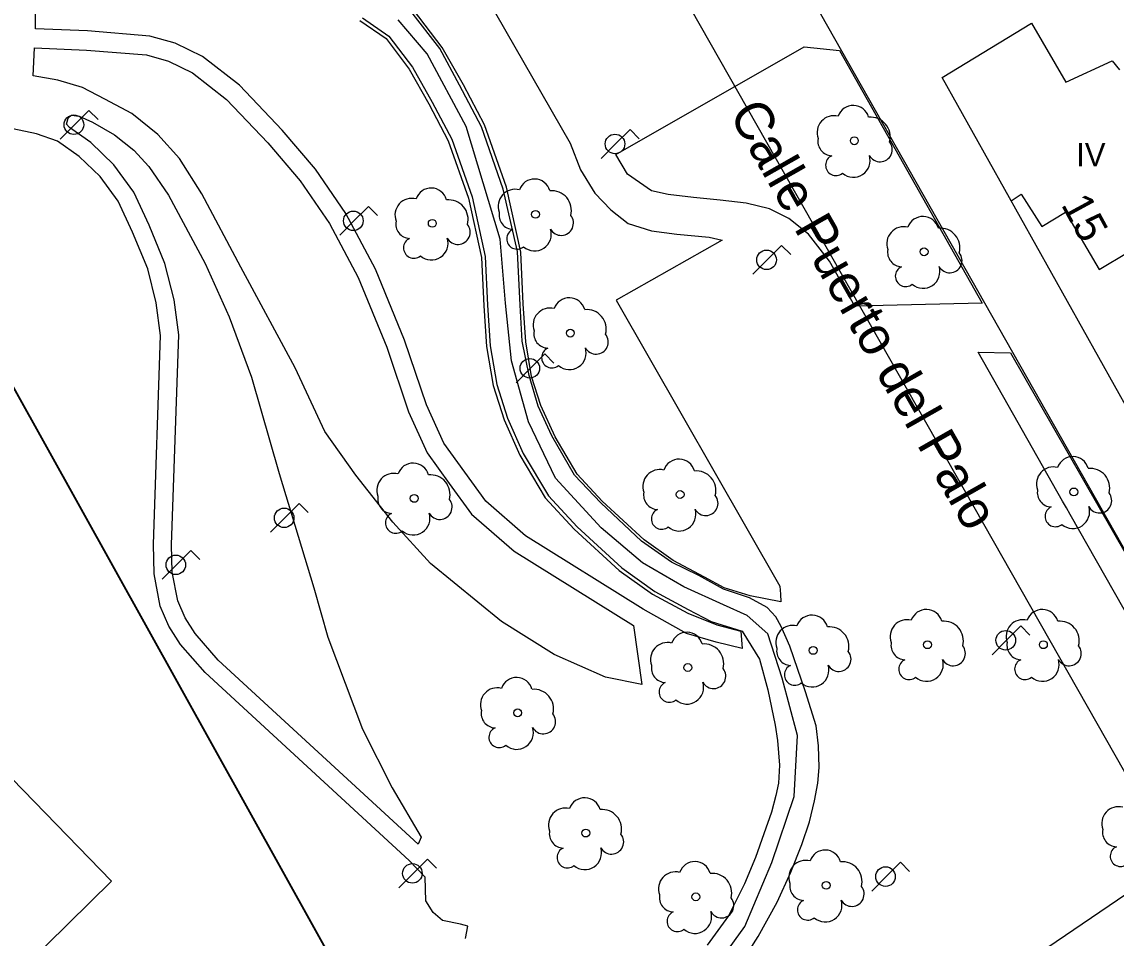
# Model space of a CAD drawing. Extents: x 282771 to 285132, y 4823109 to 4825496.
# Drawn here: x 283566 to 283637.2, y 4823419 to 4823478.6 of the extents above; entities that cross this region are included whole.
import ezdxf

# ---------------------------------------------------------------- set-up
doc = ezdxf.new("R2010")
doc.units = 0
for name, color, linetype in [('ARBOL', 7, 'Continuous'), ('CALLE-EJE', 7, 'Continuous'), ('CALLE-TEXTO', 7, 'Continuous'), ('CARRIL-BICI-AREA', 7, 'Continuous'), ('CARRIL-BICI-EJE', 7, 'Continuous'), ('COLEGIO-AREA', 7, 'Continuous'), ('EDIFICIO', 7, 'Continuous'), ('FAROLA', 7, 'Continuous'), ('MEDIANERA', 7, 'Continuous'), ('NUM-PORTAL', 7, 'Continuous'), ('PARQUE-JARDIN-AREA', 7, 'Continuous'), ('TXT-ALTURA-EDIFICIO', 7, 'Continuous'), ('ZONA-VERDE', 7, 'Continuous')]:
    doc.layers.add(name, color=color, linetype=linetype)

msp = doc.modelspace()

# ---------------------------------------------------------------- linework, layer by layer
at = {"layer": 'ARBOL'}
for centre in [(283620.146, 4823470.887), (283592.687, 4823465.513), (283599.405, 4823466.101), (283624.681, 4823463.666), (283601.672, 4823458.375), (283608.81, 4823447.879), (283634.422, 4823448.047), (283591.512, 4823447.627), (283617.464, 4823437.74), (283624.903, 4823438.11), (283632.443, 4823438.11), (283609.314, 4823436.626), (283598.244, 4823433.68), (283602.674, 4823425.86), (283618.314, 4823422.46), (283609.834, 4823421.71)]:
    msp.add_circle(centre, 0.255, dxfattribs=at)
for centre, radius, start, end in [((283620.076, 4823472.147), 1.038, 15.64225, 161.38431), ((283618.816, 4823471.417), 1.097, 75.43176, 200.55605), ((283621.206, 4823471.147), 1.272, 345.0327, 95.79922), ((283618.706, 4823470.847), 0.935, 168.59894, 268.13232), ((283621.816, 4823470.317), 0.797, 208.96243, 38.99099), ((283618.946, 4823469.297), 0.672, 113.73669, 309.47246), ((283620.086, 4823469.597), 1.086, 228.95444, 17.92792), ((283599.335, 4823467.361), 1.038, 15.64225, 161.38431), ((283592.617, 4823466.773), 1.038, 15.64225, 161.38431), ((283598.075, 4823466.631), 1.097, 75.43176, 200.55605), ((283600.465, 4823466.361), 1.272, 345.0327, 95.79922), ((283591.357, 4823466.043), 1.097, 75.43176, 200.55605), ((283593.747, 4823465.773), 1.272, 345.0327, 95.79922), ((283597.965, 4823466.061), 0.935, 168.59894, 268.13232), ((283601.075, 4823465.531), 0.797, 208.96243, 38.99099), ((283624.611, 4823464.926), 1.038, 15.64225, 161.38431), ((283591.247, 4823465.473), 0.935, 168.59894, 268.13232), ((283594.357, 4823464.943), 0.797, 208.96243, 38.99099), ((283598.205, 4823464.511), 0.672, 113.73669, 309.47246), ((283599.345, 4823464.811), 1.086, 228.95444, 17.92792), ((283623.351, 4823464.196), 1.097, 75.43176, 200.55605), ((283625.741, 4823463.926), 1.272, 345.0327, 95.79922), ((283591.487, 4823463.923), 0.672, 113.73669, 309.47246), ((283592.627, 4823464.223), 1.086, 228.95444, 17.92792), ((283623.241, 4823463.626), 0.935, 168.59894, 268.13232), ((283626.351, 4823463.096), 0.797, 208.96243, 38.99099), ((283623.481, 4823462.076), 0.672, 113.73669, 309.47246), ((283624.621, 4823462.376), 1.086, 228.95444, 17.92792), ((283601.602, 4823459.635), 1.038, 15.64225, 161.38431), ((283600.342, 4823458.905), 1.097, 75.43176, 200.55605), ((283602.732, 4823458.635), 1.272, 345.0327, 95.79922), ((283600.232, 4823458.335), 0.935, 168.59894, 268.13232), ((283603.342, 4823457.805), 0.797, 208.96243, 38.99099), ((283600.472, 4823456.785), 0.672, 113.73669, 309.47246), ((283601.612, 4823457.085), 1.086, 228.95444, 17.92792), ((283608.74, 4823449.139), 1.038, 15.64225, 161.38431), ((283634.352, 4823449.307), 1.038, 15.64225, 161.38431), ((283591.442, 4823448.887), 1.038, 15.64225, 161.38431), ((283607.48, 4823448.409), 1.097, 75.43176, 200.55605), ((283609.87, 4823448.139), 1.272, 345.0327, 95.79922), ((283633.092, 4823448.577), 1.097, 75.43176, 200.55605), ((283635.482, 4823448.307), 1.272, 345.0327, 95.79922), ((283590.182, 4823448.157), 1.097, 75.43176, 200.55605), ((283592.572, 4823447.887), 1.272, 345.0327, 95.79922), ((283607.37, 4823447.839), 0.935, 168.59894, 268.13232), ((283632.982, 4823448.007), 0.935, 168.59894, 268.13232), ((283636.092, 4823447.477), 0.797, 208.96243, 38.99099), ((283590.072, 4823447.587), 0.935, 168.59894, 268.13232), ((283593.182, 4823447.057), 0.797, 208.96243, 38.99099), ((283610.48, 4823447.309), 0.797, 208.96243, 38.99099), ((283590.312, 4823446.037), 0.672, 113.73669, 309.47246), ((283591.452, 4823446.337), 1.086, 228.95444, 17.92792), ((283607.61, 4823446.289), 0.672, 113.73669, 309.47246), ((283608.75, 4823446.589), 1.086, 228.95444, 17.92792), ((283633.222, 4823446.457), 0.672, 113.73669, 309.47246), ((283634.362, 4823446.757), 1.086, 228.95444, 17.92792), ((283624.833, 4823439.37), 1.038, 15.64228, 161.38435), ((283632.373, 4823439.37), 1.038, 15.64228, 161.38435), ((283617.394, 4823439), 1.038, 15.64228, 161.38435), ((283623.573, 4823438.64), 1.097, 75.4318, 200.55608), ((283625.963, 4823438.37), 1.272, 345.03273, 95.79925), ((283631.113, 4823438.64), 1.097, 75.4318, 200.55608), ((283633.503, 4823438.37), 1.272, 345.03273, 95.79925), ((283609.244, 4823437.886), 1.038, 15.64225, 161.38431), ((283616.134, 4823438.27), 1.097, 75.4318, 200.55608), ((283618.523, 4823438), 1.272, 345.03273, 95.79925), ((283607.984, 4823437.156), 1.097, 75.43176, 200.55605), ((283610.374, 4823436.886), 1.272, 345.0327, 95.79922), ((283623.463, 4823438.07), 0.935, 168.59898, 268.13236), ((283626.573, 4823437.54), 0.797, 208.96246, 38.99103), ((283631.003, 4823438.07), 0.935, 168.59898, 268.13236), ((283634.113, 4823437.54), 0.797, 208.96246, 38.99103), ((283616.024, 4823437.7), 0.935, 168.59898, 268.13236), ((283619.133, 4823437.17), 0.797, 208.96246, 38.99103), ((283607.874, 4823436.586), 0.935, 168.59894, 268.13232), ((283610.984, 4823436.056), 0.797, 208.96243, 38.99099), ((283616.264, 4823436.15), 0.672, 113.73672, 309.4725), ((283617.404, 4823436.45), 1.086, 228.95447, 17.92796), ((283623.703, 4823436.52), 0.672, 113.73672, 309.4725), ((283624.843, 4823436.82), 1.086, 228.95447, 17.92796), ((283631.243, 4823436.52), 0.672, 113.73672, 309.4725), ((283632.383, 4823436.82), 1.086, 228.95447, 17.92796), ((283598.174, 4823434.94), 1.038, 15.64228, 161.38435), ((283596.914, 4823434.21), 1.097, 75.4318, 200.55608), ((283599.304, 4823433.94), 1.272, 345.03273, 95.79925), ((283608.114, 4823435.036), 0.672, 113.73669, 309.47246), ((283609.254, 4823435.336), 1.086, 228.95444, 17.92792), ((283596.804, 4823433.64), 0.935, 168.59898, 268.13236), ((283599.914, 4823433.11), 0.797, 208.96246, 38.99103), ((283597.044, 4823432.09), 0.672, 113.73672, 309.4725), ((283598.184, 4823432.39), 1.086, 228.95447, 17.92796), ((283602.604, 4823427.12), 1.038, 15.64228, 161.38435), ((283601.344, 4823426.39), 1.097, 75.4318, 200.55608), ((283603.734, 4823426.12), 1.272, 345.03273, 95.79925), ((283637.333, 4823426.48), 1.097, 75.4318, 200.55608), ((283601.234, 4823425.82), 0.935, 168.59898, 268.13236), ((283637.223, 4823425.91), 0.935, 168.59898, 268.13236), ((283604.344, 4823425.29), 0.797, 208.96246, 38.99103), ((283601.474, 4823424.27), 0.672, 113.73672, 309.4725), ((283602.614, 4823424.57), 1.086, 228.95447, 17.92796), ((283618.244, 4823423.72), 1.038, 15.64228, 161.38435), ((283637.463, 4823424.36), 0.672, 113.73672, 309.4725), ((283609.764, 4823422.97), 1.038, 15.64228, 161.38435), ((283616.984, 4823422.99), 1.097, 75.4318, 200.55608), ((283619.373, 4823422.72), 1.272, 345.03273, 95.79925), ((283608.504, 4823422.24), 1.097, 75.4318, 200.55608), ((283610.894, 4823421.97), 1.272, 345.03273, 95.79925), ((283616.874, 4823422.42), 0.935, 168.59898, 268.13236), ((283619.983, 4823421.89), 0.797, 208.96246, 38.99103), ((283608.394, 4823421.67), 0.935, 168.59898, 268.13236), ((283611.504, 4823421.14), 0.797, 208.96246, 38.99103), ((283617.114, 4823420.87), 0.672, 113.73672, 309.4725), ((283618.254, 4823421.17), 1.086, 228.95447, 17.92796), ((283608.634, 4823420.12), 0.672, 113.73672, 309.4725), ((283609.774, 4823420.42), 1.086, 228.95447, 17.92796)]:
    msp.add_arc(centre, radius, start, end, dxfattribs=at)
at = {"layer": 'CALLE-EJE'}
msp.add_lwpolyline([(283648.803, 4823410.38), (283590.524, 4823512.859)], dxfattribs=at)
at = {"layer": 'CARRIL-BICI-AREA'}
for points in [[(283612.352, 4823416.708), (283613.888, 4823419.127), (283615.113, 4823421.369), (283616.005, 4823423.309), (283616.732, 4823425.115), (283617.23, 4823426.586), (283617.562, 4823427.966), (283617.77, 4823429.111), (283617.853, 4823430.129), (283617.811, 4823431.539), (283617.655, 4823432.827), (283616.97, 4823435.052), (283615.941, 4823438.015), (283615.382, 4823439.302), (283615.047, 4823439.917), (283614.479, 4823440.534), (283613.326, 4823441.159), (283611.639, 4823441.727), (283610.032, 4823442.618), (283608.247, 4823443.472), (283606.299, 4823444.835), (283603.654, 4823447.342), (283601.933, 4823449.144), (283600.464, 4823451.698), (283599.58, 4823453.615), (283598.996, 4823455.62), (283598.533, 4823457.851), (283598.403, 4823460.204), (283598.233, 4823463.679), (283597.308, 4823467.735), (283595.88, 4823471.8), (283594.468, 4823474.502), (283593.169, 4823476.896), (283591.287, 4823479.314)], [(283588.145, 4823478.877), (283589.866, 4823477.681), (283591.396, 4823475.672), (283592.674, 4823473.399), (283593.951, 4823470.984), (283595.277, 4823467.241), (283596.131, 4823463.353), (283596.273, 4823460.184), (283596.46, 4823457.556), (283596.881, 4823455.031), (283597.58, 4823452.838), (283598.609, 4823450.545), (283600.243, 4823447.789), (283602.11, 4823445.781), (283605.016, 4823443.107), (283607.164, 4823441.565), (283609.338, 4823440.411), (283610.821, 4823439.621), (283612.852, 4823439), (283613.969, 4823437.172), (283614.522, 4823435.171), (283614.991, 4823432.872), (283615.144, 4823431.887), (283615.275, 4823430.272), (283615.205, 4823429.11), (283615.031, 4823428.313), (283614.751, 4823427.222), (283614.261, 4823425.813), (283613.722, 4823424.28), (283612.998, 4823422.549), (283611.949, 4823420.479), (283610.569, 4823418.563)]]:
    msp.add_lwpolyline(points, dxfattribs=at)
at = {"layer": 'CARRIL-BICI-EJE'}
msp.add_lwpolyline([(283610.612, 4823416.443), (283613.017, 4823419.788), (283614.771, 4823423.949), (283616.238, 4823428.232), (283616.437, 4823432.214), (283615.459, 4823435.925), (283614.521, 4823438.822), (283613.175, 4823440.004), (283611.626, 4823440.698), (283609.058, 4823441.881), (283606.367, 4823443.431), (283603.676, 4823445.715), (283600.7, 4823448.937), (283598.946, 4823452.608), (283597.851, 4823456.57), (283597.455, 4823460.322), (283597.106, 4823464.495), (283594.894, 4823471.81), (283592.354, 4823476.542), (283590.467, 4823478.749)], dxfattribs=at)
at = {"layer": 'COLEGIO-AREA'}
msp.add_lwpolyline([(283535.771, 4823430.103), (283536.418, 4823428.986), (283541.1, 4823431.662), (283560.554, 4823411.66), (283571.824, 4823422.74), (283554.564, 4823440.48), (283557.124, 4823441.94), (283552.324, 4823450.6), (283530.966, 4823438.392), (283534.514, 4823432.27)], dxfattribs=at)
at = {"layer": 'EDIFICIO'}
for points in [[(283644.203, 4823442.23), (283625.853, 4823474.99), (283631.673, 4823478.53), (283633.903, 4823474.7), (283636.913, 4823476.08), (283637.383, 4823475.49)], [(283541.1, 4823431.662), (283536.418, 4823428.986), (283530.966, 4823438.392), (283552.324, 4823450.6), (283557.124, 4823441.94), (283554.564, 4823440.48), (283571.824, 4823422.74), (283560.554, 4823411.66), (283541.1, 4823431.662)]]:
    msp.add_lwpolyline(points, dxfattribs=at)
at = {"layer": 'FAROLA'}
for p, q in [((283570.354, 4823472.86), (283569.414, 4823471.93)), ((283570.944, 4823472.27), (283570.354, 4823472.86)), ((283569.414, 4823471.93), (283568.484, 4823470.99)), ((283605.554, 4823471.61), (283604.614, 4823470.68)), ((283606.144, 4823471.02), (283605.554, 4823471.61)), ((283604.614, 4823470.68), (283603.684, 4823469.74)), ((283588.534, 4823466.61), (283587.594, 4823465.68)), ((283589.124, 4823466.02), (283588.534, 4823466.61)), ((283587.594, 4823465.68), (283586.664, 4823464.74)), ((283615.414, 4823464.07), (283614.474, 4823463.14)), ((283616.004, 4823463.48), (283615.414, 4823464.07)), ((283614.474, 4823463.14), (283613.544, 4823462.2)), ((283600.014, 4823457.02), (283599.074, 4823456.09)), ((283600.604, 4823456.43), (283600.014, 4823457.02)), ((283599.074, 4823456.09), (283598.144, 4823455.15)), ((283584.034, 4823447.29), (283583.094, 4823446.36)), ((283584.624, 4823446.7), (283584.034, 4823447.29)), ((283583.094, 4823446.36), (283582.164, 4823445.42)), ((283576.985, 4823444.235), (283576.045, 4823443.305)), ((283577.575, 4823443.645), (283576.985, 4823444.235)), ((283576.045, 4823443.305), (283575.115, 4823442.365)), ((283630.973, 4823439.33), (283630.033, 4823438.4)), ((283631.563, 4823438.74), (283630.973, 4823439.33)), ((283630.033, 4823438.4), (283629.103, 4823437.46)), ((283592.374, 4823424.17), (283591.434, 4823423.24)), ((283592.964, 4823423.58), (283592.374, 4823424.17)), ((283623.153, 4823423.96), (283622.213, 4823423.03)), ((283623.743, 4823423.37), (283623.153, 4823423.96)), ((283591.434, 4823423.24), (283590.504, 4823422.3)), ((283622.213, 4823423.03), (283621.283, 4823422.09))]:
    msp.add_line(p, q, dxfattribs=at)
for centre in [(283569.374, 4823471.93), (283604.574, 4823470.68), (283587.554, 4823465.68), (283614.434, 4823463.14), (283599.034, 4823456.09), (283583.054, 4823446.36), (283576.005, 4823443.305), (283629.993, 4823438.4), (283591.394, 4823423.24), (283622.173, 4823423.03)]:
    msp.add_circle(centre, 0.637, dxfattribs=at)
at = {"layer": 'MEDIANERA'}
msp.add_lwpolyline([(283630.343, 4823466.97), (283630.993, 4823467.42), (283632.343, 4823465.31), (283633.883, 4823466.24), (283636.063, 4823462.51), (283641.733, 4823465.89), (283642.403, 4823464.71)], dxfattribs=at)
at = {"layer": 'PARQUE-JARDIN-AREA'}
for points in [[(283495.951, 4823588.308), (283551.23, 4823490.648), (283579.604, 4823506.879), (283583.027, 4823500.185), (283588.86, 4823505.69), (283590.897, 4823506.845), (283592.653, 4823507.436), (283593.9, 4823507.666), (283595.184, 4823507.751), (283596.477, 4823507.685), (283597.754, 4823507.468), (283598.988, 4823507.105), (283600.708, 4823506.314), (283602.665, 4823504.896), (283603.839, 4823503.651), (283605.003, 4823501.968), (283646.934, 4823428.056), (283615.089, 4823406.438)], [(283587.242, 4823415.645), (283558.769, 4823466.793), (283475.258, 4823419.286), (283437.937, 4823484.967), (283426.56, 4823505.366), (283425.207, 4823507.767), (283423.821, 4823512.312), (283422.974, 4823516.471), (283422.435, 4823520.374), (283422.34, 4823525.049), (283422.914, 4823529.324), (283423.997, 4823533.299), (283425.716, 4823538.104)]]:
    msp.add_lwpolyline(points, dxfattribs=at)
at = {"layer": 'ZONA-VERDE'}
for p, q in [((283595.876, 4823480.816), (283601.668, 4823470.735)), ((283566.873, 4823478.166), (283566.878, 4823480.118)), ((283593.337, 4823476.961), (283591.477, 4823479.404)), ((283587.986, 4823478.705), (283589.68, 4823477.527)), ((283570.262, 4823478.025), (283566.873, 4823478.166)), ((283574.31, 4823477.696), (283570.262, 4823478.025)), ((283575.957, 4823477.225), (283574.31, 4823477.696)), ((283577.746, 4823476.377), (283575.957, 4823477.225)), ((283589.68, 4823477.527), (283591.187, 4823475.549)), ((283566.733, 4823475.1), (283566.821, 4823476.925)), ((283566.821, 4823476.925), (283570.186, 4823476.785)), ((283570.186, 4823476.785), (283574.087, 4823476.467)), ((283574.087, 4823476.467), (283575.518, 4823476.058)), ((283594.711, 4823474.516), (283593.337, 4823476.961)), ((283604.635, 4823469.983), (283616.877, 4823477.002)), ((283616.877, 4823477.002), (283619.184, 4823476.767)), ((283619.184, 4823476.767), (283628.46, 4823460.325)), ((283575.518, 4823476.058), (283577.089, 4823475.314)), ((283580.147, 4823474.493), (283577.746, 4823476.377)), ((283568.334, 4823474.818), (283566.733, 4823475.1)), ((283577.089, 4823475.314), (283579.309, 4823473.572)), ((283591.187, 4823475.549), (283592.458, 4823473.287)), ((283569.934, 4823474.347), (283568.334, 4823474.818)), ((283571.393, 4823473.593), (283569.934, 4823474.347)), ((283582.924, 4823471.573), (283580.147, 4823474.493)), ((283596.086, 4823471.919), (283594.711, 4823474.516)), ((283573.135, 4823472.651), (283571.393, 4823473.593)), ((283579.309, 4823473.572), (283582, 4823470.742)), ((283592.458, 4823473.287), (283593.729, 4823470.885)), ((283568.928, 4823472.128), (283568.998, 4823472.364)), ((283568.998, 4823472.364), (283569.21, 4823472.552)), ((283569.21, 4823472.552), (283569.728, 4823472.482)), ((283569.728, 4823472.482), (283570.575, 4823472.105)), ((283574.83, 4823471.286), (283573.135, 4823472.651)), ((283568.904, 4823471.963), (283568.928, 4823472.128)), ((283569.083, 4823471.749), (283568.904, 4823471.963)), ((283570.471, 4823470.777), (283569.083, 4823471.749)), ((283570.575, 4823472.105), (283572.011, 4823471.28)), ((283585.089, 4823469.03), (283582.924, 4823471.573)), ((283597.52, 4823467.87), (283596.086, 4823471.919)), ((283571.974, 4823469.325), (283570.471, 4823470.777)), ((283572.011, 4823471.28), (283573.282, 4823470.267)), ((283576.241, 4823469.732), (283574.83, 4823471.286)), ((283582, 4823470.742), (283584.102, 4823468.273)), ((283593.729, 4823470.885), (283595.047, 4823467.163)), ((283601.668, 4823470.735), (283602.327, 4823468.993)), ((283573.282, 4823470.267), (283574.247, 4823469.208)), ((283573.28, 4823467.548), (283571.974, 4823469.325)), ((283577.701, 4823467.424), (283576.241, 4823469.732)), ((283605.388, 4823468.711), (283604.635, 4823469.983)), ((283574.247, 4823469.208), (283575.522, 4823467.341)), ((283587.066, 4823466.157), (283585.089, 4823469.03)), ((283602.327, 4823468.993), (283603.269, 4823467.486)), ((283606.942, 4823467.627), (283605.388, 4823468.711)), ((283584.102, 4823468.273), (283586.002, 4823465.511)), ((283574.269, 4823465.404), (283573.28, 4823467.548)), ((283575.522, 4823467.341), (283577.923, 4823462.914)), ((283580.242, 4823462.667), (283577.701, 4823467.424)), ((283598.45, 4823463.634), (283597.52, 4823467.87)), ((283603.269, 4823467.486), (283604.305, 4823466.402)), ((283608.025, 4823467.392), (283606.942, 4823467.627)), ((283609.673, 4823467.203), (283608.025, 4823467.392)), ((283611.415, 4823467.015), (283609.673, 4823467.203)), ((283595.047, 4823467.163), (283595.896, 4823463.299)), ((283613.11, 4823466.826), (283611.415, 4823467.015)), ((283614.617, 4823466.45), (283613.11, 4823466.826)), ((283588.996, 4823462.531), (283587.066, 4823466.157)), ((283604.305, 4823466.402), (283605.435, 4823465.507)), ((283615.888, 4823465.837), (283614.617, 4823466.45)), ((283617.16, 4823464.801), (283615.888, 4823465.837)), ((283575.298, 4823462.906), (283574.269, 4823465.404)), ((283586.002, 4823465.511), (283587.87, 4823462.002)), ((283605.435, 4823465.507), (283606.942, 4823465.036)), ((283606.942, 4823465.036), (283608.59, 4823464.801)), ((283611.536, 4823464.426), (283604.654, 4823460.518)), ((283608.59, 4823464.801), (283610.709, 4823464.612)), ((283610.709, 4823464.612), (283611.536, 4823464.426)), ((283618.525, 4823463.058), (283617.16, 4823464.801)), ((283598.6, 4823460.291), (283598.45, 4823463.634)), ((283575.9, 4823460.547), (283575.298, 4823462.906)), ((283577.923, 4823462.914), (283579.476, 4823459.429)), ((283595.896, 4823463.299), (283596.037, 4823460.142)), ((283620.173, 4823460.137), (283618.525, 4823463.058)), ((283583.771, 4823456.114), (283580.242, 4823462.667)), ((283590.89, 4823457.907), (283588.996, 4823462.531)), ((283587.87, 4823462.002), (283589.725, 4823457.473)), ((283576.204, 4823458.262), (283575.9, 4823460.547)), ((283596.037, 4823460.142), (283596.226, 4823457.504)), ((283598.777, 4823457.807), (283598.6, 4823460.291)), ((283604.654, 4823460.518), (283615.293, 4823441.909)), ((283628.46, 4823460.325), (283620.173, 4823460.137)), ((283579.476, 4823459.429), (283580.935, 4823455.52)), ((283575.732, 4823444.612), (283576.204, 4823458.262)), ((283589.725, 4823457.473), (283591.145, 4823453.26)), ((283592.302, 4823453.715), (283590.89, 4823457.907)), ((283596.226, 4823457.504), (283596.649, 4823454.96)), ((283599.15, 4823455.564), (283598.777, 4823457.807)), ((283633.691, 4823447.446), (283628.19, 4823457.132)), ((283628.19, 4823457.132), (283630.31, 4823457.085)), ((283630.31, 4823457.085), (283646.934, 4823428.056)), ((283585.701, 4823451.97), (283583.771, 4823456.114)), ((283580.935, 4823455.52), (283582.723, 4823449.256)), ((283599.756, 4823453.664), (283599.15, 4823455.564)), ((283596.649, 4823454.96), (283597.355, 4823452.746)), ((283593.432, 4823451.219), (283592.302, 4823453.715)), ((283600.674, 4823451.62), (283599.756, 4823453.664)), ((283591.145, 4823453.26), (283592.352, 4823450.592)), ((283597.355, 4823452.746), (283598.392, 4823450.436)), ((283587.725, 4823449.144), (283585.701, 4823451.97)), ((283602.107, 4823449.202), (283600.674, 4823451.62)), ((283594.797, 4823449.335), (283593.432, 4823451.219)), ((283592.352, 4823450.592), (283593.791, 4823448.606)), ((283598.392, 4823450.436), (283600.04, 4823447.657)), ((283582.723, 4823449.256), (283584.99, 4823441.805)), ((283590.125, 4823446.083), (283587.725, 4823449.144)), ((283596.162, 4823447.451), (283594.797, 4823449.335)), ((283603.734, 4823447.452), (283602.107, 4823449.202)), ((283593.791, 4823448.606), (283595.238, 4823446.609)), ((283598.75, 4823445.191), (283596.162, 4823447.451)), ((283600.04, 4823447.657), (283601.923, 4823445.631)), ((283606.465, 4823444.94), (283603.734, 4823447.452)), ((283633.938, 4823447.011), (283633.691, 4823447.446)), ((283595.238, 4823446.609), (283598.009, 4823444.189)), ((283634.185, 4823446.576), (283633.938, 4823447.011)), ((283645.238, 4823427.113), (283634.185, 4823446.576)), ((283592.573, 4823443.398), (283590.125, 4823446.083)), ((283606.411, 4823440.431), (283598.75, 4823445.191)), ((283601.923, 4823445.631), (283604.842, 4823442.946)), ((283575.776, 4823442.818), (283575.732, 4823444.612)), ((283608.364, 4823443.577), (283606.465, 4823444.94)), ((283598.009, 4823444.189), (283605.777, 4823439.363)), ((283597.186, 4823439.63), (283592.573, 4823443.398)), ((283610.396, 4823442.498), (283608.364, 4823443.577)), ((283576.131, 4823440.956), (283575.776, 4823442.818)), ((283604.842, 4823442.946), (283607.007, 4823441.391)), ((283611.675, 4823441.816), (283610.396, 4823442.498)), ((283584.99, 4823441.805), (283585.885, 4823438.603)), ((283613.371, 4823441.298), (283611.675, 4823441.816)), ((283615.293, 4823441.909), (283615.333, 4823441.401)), ((283576.605, 4823439.849), (283576.131, 4823440.956)), ((283607.007, 4823441.391), (283609.314, 4823440.166)), ((283615.372, 4823440.897), (283613.371, 4823441.298)), ((283615.333, 4823441.401), (283615.372, 4823440.897)), ((283609.236, 4823438.83), (283606.411, 4823440.431)), ((283609.314, 4823440.166), (283611.197, 4823439.413)), ((283577.256, 4823438.832), (283576.605, 4823439.849)), ((283600.622, 4823437.464), (283597.186, 4823439.63)), ((283611.197, 4823439.413), (283612.751, 4823438.989)), ((283578.752, 4823437.115), (283577.256, 4823438.832)), ((283605.777, 4823439.363), (283606.317, 4823435.533)), ((283611.15, 4823438.282), (283609.236, 4823438.83)), ((283612.751, 4823438.989), (283612.845, 4823437.858)), ((283585.885, 4823438.603), (283588.144, 4823432.622)), ((283612.845, 4823437.858), (283611.15, 4823438.282)), ((283603.964, 4823436.004), (283600.622, 4823437.464)), ((283591.771, 4823425.138), (283578.752, 4823437.115)), ((283606.317, 4823435.533), (283603.964, 4823436.004)), ((283588.144, 4823432.622), (283590.074, 4823428.807)), ((283590.074, 4823428.807), (283591.957, 4823425.604)), ((283591.957, 4823425.604), (283591.771, 4823425.138))]:
    msp.add_line(p, q, dxfattribs=at)
for points in [[(283594.858, 4823419.002), (283594.999, 4823419.802), (283594.529, 4823419.943), (283593.354, 4823420.178), (283592.743, 4823420.695), (283592.274, 4823421.447), (283592.227, 4823422.998), (283591.193, 4823424.079), (283577.908, 4823436.301), (283576.311, 4823438.135), (283575.559, 4823439.31), (283574.995, 4823440.626), (283574.596, 4823442.713), (283574.549, 4823444.64), (283575.019, 4823458.225), (283574.737, 4823460.341), (283574.174, 4823462.55), (283573.187, 4823464.947), (283572.259, 4823466.958), (283571.085, 4823468.556), (283569.722, 4823469.873), (283568.313, 4823470.86), (283566.95, 4823471.33), (283565.4, 4823471.659)], [(283558.784, 4823466.815), (283587.257, 4823415.667)]]:
    msp.add_lwpolyline(points, dxfattribs=at)

# ---------------------------------------------------------------- texts
at = {"layer": 'CALLE-TEXTO'}
msp.add_text('Calle Puerto del Palo', height=2.5, rotation=299.62678, dxfattribs=at).set_placement((283611.954, 4823472.647))
at = {"layer": 'NUM-PORTAL'}
msp.add_text('15', height=2, rotation=298.51004, dxfattribs=at).set_placement((283633.562, 4823466.742))
at = {"layer": 'TXT-ALTURA-EDIFICIO'}
msp.add_text('IV', height=1.5, rotation=0.00004, dxfattribs=at).set_placement((283634.584, 4823469.23))

doc.saveas('drawing.dxf')
